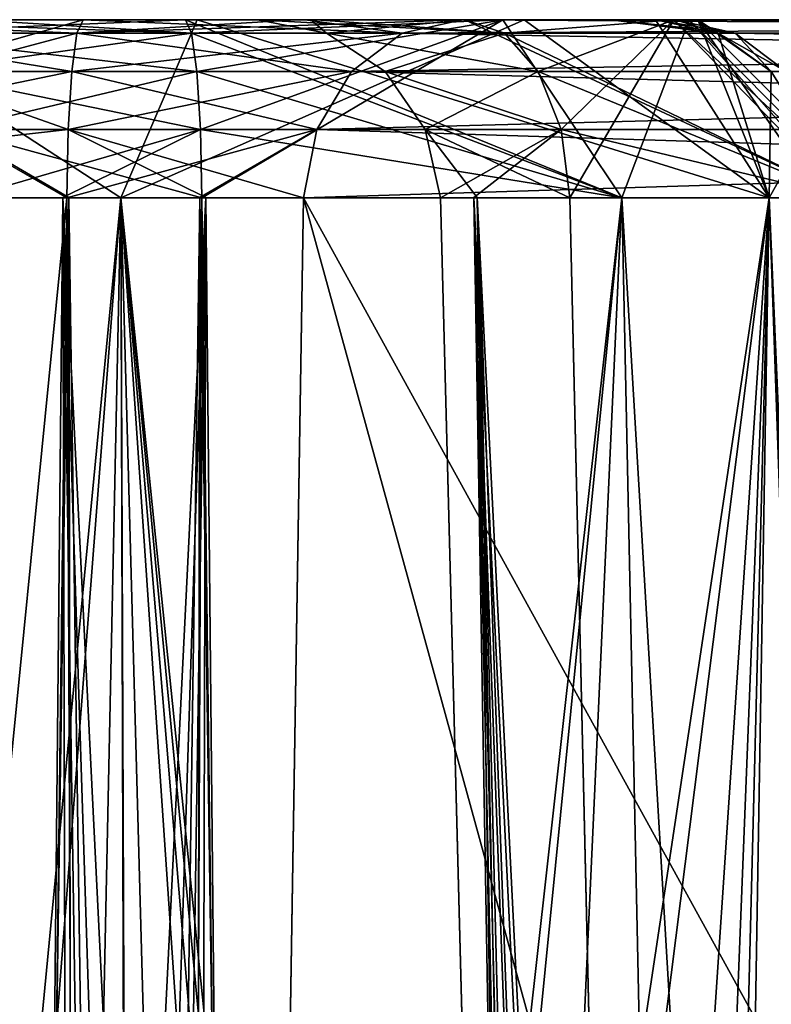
# Model space of a CAD drawing. Header units: inches. Extents: x -11.1 to 11.1, y -2.2 to 7.8.
# Tile 493 of 656: x -6.019 to -5.896, y 0.689 to 0.85. Entities that reach past the tile are written whole.
import ezdxf

# ---------------------------------------------------------------- set-up
doc = ezdxf.new("R2010")
doc.units = ezdxf.units.IN
doc.header["$LTSCALE"] = 93.866667
doc.header["$MEASUREMENT"] = 0
for name, color, linetype in [('2351', 7, 'CONTINUOUS'), ('2402', 7, 'CONTINUOUS'), ('2520', 7, 'CONTINUOUS'), ('2536', 7, 'CONTINUOUS'), ('2538', 7, 'CONTINUOUS'), ('2578', 7, 'CONTINUOUS'), ('3547', 7, 'CONTINUOUS'), ('4960', 7, 'CONTINUOUS'), ('4968', 7, 'CONTINUOUS'), ('4996', 7, 'CONTINUOUS'), ('5004', 7, 'CONTINUOUS'), ('5461', 7, 'CONTINUOUS'), ('5487', 7, 'CONTINUOUS'), ('5491', 7, 'CONTINUOUS'), ('5511', 7, 'CONTINUOUS'), ('5517', 7, 'CONTINUOUS'), ('5535', 7, 'CONTINUOUS'), ('5941', 7, 'CONTINUOUS'), ('5943', 7, 'CONTINUOUS'), ('5944', 7, 'CONTINUOUS'), ('5946', 7, 'CONTINUOUS'), ('5957', 7, 'CONTINUOUS'), ('5960', 7, 'CONTINUOUS'), ('6024', 7, 'CONTINUOUS'), ('6025', 7, 'CONTINUOUS'), ('6026', 7, 'CONTINUOUS'), ('6027', 7, 'CONTINUOUS'), ('6028', 7, 'CONTINUOUS'), ('6044', 7, 'CONTINUOUS'), ('6045', 7, 'CONTINUOUS'), ('6046', 7, 'CONTINUOUS'), ('6047', 7, 'CONTINUOUS'), ('6048', 7, 'CONTINUOUS')]:
    doc.layers.add(name, color=color, linetype=linetype)

msp = doc.modelspace()

# ---------------------------------------------------------------- linework, layer by layer
at = {"layer": '2351', "linetype": 'Continuous'}
for points in [[(-5.9916, 0.85, 1.0288), (-6.02022, 0.85, 0.79245), (-6.02804, 0.85, 1.04138), (-5.9916, 0.85, 1.0288)], [(-6.02647, 0.85, -1.03843), (-6.02022, 0.85, -0.79051), (-5.9916, 0.85, -1.02685), (-6.02647, 0.85, -1.03843)], [(-6.02022, 0.85, -0.79051), (-6.02022, 0.85, 0.79245), (-5.9916, 0.85, 1.0288), (-6.02022, 0.85, -0.79051)], [(-5.9916, 0.85, -1.02685), (-6.02022, 0.85, -0.79051), (-5.9916, 0.85, 1.0288), (-5.9916, 0.85, -1.02685)], [(-5.93959, 0.85, -1.00527), (-5.9916, 0.85, -1.02685), (-5.94581, 0.85, -0.85592), (-5.93959, 0.85, -1.00527)], [(-5.94581, 0.85, -0.85592), (-5.9916, 0.85, -1.02685), (-5.97107, 0.85, -0.82681), (-5.94581, 0.85, -0.85592)], [(-5.97107, 0.85, -0.82681), (-5.9916, 0.85, -1.02685), (-5.97978, 0.85, -0.79051), (-5.97107, 0.85, -0.82681)], [(-5.97978, 0.85, -0.79051), (-5.9916, 0.85, -1.02685), (-5.97978, 0.85, 0.79245), (-5.97978, 0.85, -0.79051)], [(-5.97978, 0.85, 0.79245), (-5.9916, 0.85, -1.02685), (-5.9916, 0.85, 1.0288), (-5.97978, 0.85, 0.79245)], [(-5.93959, 0.85, 1.00721), (-5.97978, 0.85, 0.79245), (-5.9916, 0.85, 1.0288), (-5.93959, 0.85, 1.00721)], [(-5.97019, 0.85, 0.83044), (-5.97978, 0.85, 0.79245), (-5.93959, 0.85, 1.00721), (-5.97019, 0.85, 0.83044)], [(-5.94581, 0.85, 0.85787), (-5.97019, 0.85, 0.83044), (-5.93959, 0.85, 1.00721), (-5.94581, 0.85, 0.85787)], [(-5.91155, 0.85, -0.90063), (-5.93959, 0.85, -1.00527), (-5.94581, 0.85, -0.85592), (-5.91155, 0.85, -0.90063)], [(-5.91155, 0.85, 0.90258), (-5.94581, 0.85, 0.85787), (-5.93959, 0.85, 1.00721), (-5.91155, 0.85, 0.90258)], [(-5.90903, 0.85, -0.95738), (-5.93959, 0.85, -1.00527), (-5.91155, 0.85, -0.90063), (-5.90903, 0.85, -0.95738)], [(-5.90903, 0.85, 0.95933), (-5.91155, 0.85, 0.90258), (-5.93959, 0.85, 1.00721), (-5.90903, 0.85, 0.95933)]]:
    msp.add_3dface(points, dxfattribs=at)
at = {"layer": '2402', "linetype": 'Continuous'}
for points in [[(-5.90759, 0.85, 2.68499), (-5.91453, 0.85, 2.62735), (-6.09187, 0.85, 2.64624), (-5.90759, 0.85, 2.68499)], [(-6.09187, 0.85, 2.64624), (-5.91453, 0.85, 2.62735), (-6.06179, 0.85, 2.59597), (-6.09187, 0.85, 2.64624)], [(-6.08626, 0.85, 2.70489), (-5.90759, 0.85, 2.68499), (-6.09187, 0.85, 2.64624), (-6.08626, 0.85, 2.70489)], [(-6.09187, 0.85, -2.64428), (-6.06179, 0.85, -2.59402), (-5.91453, 0.85, -2.6254), (-6.09187, 0.85, -2.64428)], [(-6.08626, 0.85, -2.70293), (-6.09187, 0.85, -2.64428), (-5.90759, 0.85, -2.68305), (-6.08626, 0.85, -2.70293)], [(-5.90759, 0.85, -2.68305), (-6.09187, 0.85, -2.64428), (-5.91453, 0.85, -2.6254), (-5.90759, 0.85, -2.68305)], [(-5.93608, 0.85, 2.73618), (-5.90759, 0.85, 2.68499), (-6.08626, 0.85, 2.70489), (-5.93608, 0.85, 2.73618)], [(-6.04708, 0.85, 2.74856), (-5.93608, 0.85, 2.73618), (-6.08626, 0.85, 2.70489), (-6.04708, 0.85, 2.74856)], [(-6.04709, 0.85, -2.7466), (-6.08626, 0.85, -2.70293), (-5.93608, 0.85, -2.73423), (-6.04709, 0.85, -2.7466)], [(-5.93608, 0.85, -2.73423), (-6.08626, 0.85, -2.70293), (-5.90759, 0.85, -2.68305), (-5.93608, 0.85, -2.73423)], [(-5.91453, 0.85, 2.62735), (-5.92193, 0.85, 2.59136), (-6.06179, 0.85, 2.59597), (-5.91453, 0.85, 2.62735)], [(-6.06179, 0.85, 2.59597), (-5.92193, 0.85, 2.59136), (-6.0084, 0.85, 2.57315), (-6.06179, 0.85, 2.59597)], [(-6.06179, 0.85, -2.59402), (-6.0084, 0.85, -2.5712), (-5.92185, 0.85, -2.58755), (-6.06179, 0.85, -2.59402)], [(-5.91453, 0.85, -2.6254), (-6.06179, 0.85, -2.59402), (-5.92185, 0.85, -2.58755), (-5.91453, 0.85, -2.6254)], [(-5.98968, 0.85, -2.7587), (-6.04709, 0.85, -2.7466), (-5.93608, 0.85, -2.73423), (-5.98968, 0.85, -2.7587)], [(-5.98967, 0.85, 2.76064), (-5.93608, 0.85, 2.73618), (-6.04708, 0.85, 2.74856), (-5.98967, 0.85, 2.76064)], [(-5.92193, 0.85, 2.59136), (-5.91124, 0.85, 2.55371), (-6.0084, 0.85, 2.57315), (-5.92193, 0.85, 2.59136)], [(-6.0084, 0.85, 2.57315), (-5.91124, 0.85, 2.55371), (-5.97196, 0.85, 2.56057), (-6.0084, 0.85, 2.57315)], [(-6.0084, 0.85, -2.5712), (-5.97353, 0.85, -2.55962), (-5.92185, 0.85, -2.58755), (-6.0084, 0.85, -2.5712)], [(-5.97353, 0.85, -2.55962), (-5.94626, 0.85, -2.53154), (-5.91124, 0.85, -2.55176), (-5.97353, 0.85, -2.55962)], [(-5.92185, 0.85, -2.58755), (-5.97353, 0.85, -2.55962), (-5.91124, 0.85, -2.55176), (-5.92185, 0.85, -2.58755)], [(-5.97196, 0.85, 2.56057), (-5.91124, 0.85, 2.55371), (-5.94626, 0.85, 2.53349), (-5.97196, 0.85, 2.56057)], [(-5.91124, 0.85, 2.55371), (-5.55374, 0.85, 1.93449), (-5.94626, 0.85, 2.53349), (-5.91124, 0.85, 2.55371)], [(-5.94626, 0.85, 2.53349), (-5.55374, 0.85, 1.93449), (-5.58876, 0.85, 1.91427), (-5.94626, 0.85, 2.53349)], [(-5.94626, 0.85, -2.53154), (-5.58876, 0.85, -1.91232), (-5.55374, 0.85, -1.93254), (-5.94626, 0.85, -2.53154)], [(-5.91124, 0.85, -2.55176), (-5.94626, 0.85, -2.53154), (-5.55374, 0.85, -1.93254), (-5.91124, 0.85, -2.55176)]]:
    msp.add_3dface(points, dxfattribs=at)
at = {"layer": '2520', "linetype": 'Continuous'}
for points in [[(-5.98114, 0.26581, -2.5029), (-5.64899, -0.355, -1.89508), (-5.97224, 0.82079, -2.51654), (-5.98114, 0.26581, -2.5029)], [(-5.63278, 0.20466, -1.89631), (-5.61473, 0.82079, -1.89732), (-5.97224, 0.82079, -2.51654), (-5.63278, 0.20466, -1.89631)], [(-5.64899, -0.355, -1.89508), (-5.63278, 0.20466, -1.89631), (-5.97224, 0.82079, -2.51654), (-5.64899, -0.355, -1.89508)]]:
    msp.add_3dface(points, dxfattribs=at)
at = {"layer": '2536', "linetype": 'Continuous'}
for points in [[(-6.01787, 0.20508, 1.09857), (-6.02776, 0.82079, 1.08346), (-6.38527, 0.82079, 1.70268), (-6.01787, 0.20508, 1.09857)], [(-6.00869, -0.355, 1.112), (-6.01787, 0.20508, 1.09857), (-6.38527, 0.82079, 1.70268), (-6.00869, -0.355, 1.112)], [(-6.3689, 0.26222, 1.70358), (-6.00869, -0.355, 1.112), (-6.38527, 0.82079, 1.70268), (-6.3689, 0.26222, 1.70358)]]:
    msp.add_3dface(points, dxfattribs=at)
at = {"layer": '2538', "linetype": 'Continuous'}
for points in [[(-5.99131, -0.355, 2.48995), (-5.98213, 0.20508, 2.50338), (-5.61473, 0.82079, 1.89927), (-5.99131, -0.355, 2.48995)], [(-5.63114, 0.2607, 1.89837), (-5.99131, -0.355, 2.48995), (-5.61473, 0.82079, 1.89927), (-5.63114, 0.2607, 1.89837)], [(-5.98213, 0.20508, 2.50338), (-5.97224, 0.82079, 2.51849), (-5.61473, 0.82079, 1.89927), (-5.98213, 0.20508, 2.50338)]]:
    msp.add_3dface(points, dxfattribs=at)
at = {"layer": '2578', "linetype": 'Continuous'}
for points in [[(-5.93382, 0.211, -0.78244), (-5.94979, 0.82079, -0.79051), (-5.94979, 0.82079, 0.79245), (-5.93382, 0.211, -0.78244)], [(-5.919, -0.355, -0.77533), (-5.93382, 0.211, -0.78244), (-5.94979, 0.82079, 0.79245), (-5.919, -0.355, -0.77533)], [(-5.93498, 0.25512, 0.78496), (-5.919, -0.355, -0.77533), (-5.94979, 0.82079, 0.79245), (-5.93498, 0.25512, 0.78496)]]:
    msp.add_3dface(points, dxfattribs=at)
at = {"layer": '3547', "linetype": 'Continuous'}
for points in [[(-5.97978, 0.85, -0.79051), (-5.97978, 0.85, 0.79245), (-5.96848, 0.84779, 0.79245), (-5.97978, 0.85, -0.79051)], [(-5.97978, 0.85, -0.79051), (-5.96848, 0.84779, 0.79245), (-5.96848, 0.84779, -0.79051), (-5.97978, 0.85, -0.79051)], [(-5.96848, 0.84779, 0.79245), (-5.95884, 0.84149, 0.79245), (-5.95885, 0.84149, -0.79051), (-5.96848, 0.84779, 0.79245)], [(-5.96848, 0.84779, -0.79051), (-5.96848, 0.84779, 0.79245), (-5.95885, 0.84149, -0.79051), (-5.96848, 0.84779, -0.79051)], [(-5.95885, 0.84149, -0.79051), (-5.95884, 0.84149, 0.79245), (-5.95229, 0.83202, -0.79051), (-5.95885, 0.84149, -0.79051)], [(-5.95884, 0.84149, 0.79245), (-5.95229, 0.83202, 0.79245), (-5.95229, 0.83202, -0.79051), (-5.95884, 0.84149, 0.79245)], [(-5.94979, 0.82079, 0.79245), (-5.94979, 0.82079, -0.79051), (-5.95229, 0.83202, -0.79051), (-5.94979, 0.82079, 0.79245)], [(-5.95229, 0.83202, 0.79245), (-5.94979, 0.82079, 0.79245), (-5.95229, 0.83202, -0.79051), (-5.95229, 0.83202, 0.79245)]]:
    msp.add_3dface(points, dxfattribs=at)
at = {"layer": '4960', "linetype": 'Continuous'}
for points in [[(-5.98204, 0.26581, -1.07058), (-5.98893, 0.82079, -1.05672), (-5.92007, 0.82079, -1.02807), (-5.98204, 0.26581, -1.07058)], [(-5.97384, -0.355, -1.08578), (-5.98204, 0.26581, -1.07058), (-5.92007, 0.82079, -1.02807), (-5.97384, -0.355, -1.08578)], [(-5.89532, -0.355, -1.04731), (-5.97384, -0.355, -1.08578), (-5.92007, 0.82079, -1.02807), (-5.89532, -0.355, -1.04731)], [(-5.92856, 0.82079, -0.83139), (-5.91437, 0.211, -0.82201), (-5.88324, 0.82079, -0.89063), (-5.92856, 0.82079, -0.83139)], [(-5.88002, 0.82079, -0.96515), (-5.89532, -0.355, -1.04731), (-5.92007, 0.82079, -1.02807), (-5.88002, 0.82079, -0.96515)], [(-5.91437, 0.211, -0.82201), (-5.90096, -0.355, -0.81377), (-5.88324, 0.82079, -0.89063), (-5.91437, 0.211, -0.82201)], [(-5.90096, -0.355, -0.81377), (-5.85219, -0.355, -0.88634), (-5.88324, 0.82079, -0.89063), (-5.90096, -0.355, -0.81377)]]:
    msp.add_3dface(points, dxfattribs=at)
at = {"layer": '4968', "linetype": 'Continuous'}
for points in [[(-6.01107, 0.82079, -2.54133), (-6.11074, 0.82079, -2.60879), (-6.01796, 0.26581, -2.52747), (-6.01107, 0.82079, -2.54133)], [(-6.01796, 0.26581, -2.52747), (-6.11074, 0.82079, -2.60879), (-6.02616, -0.355, -2.51227), (-6.01796, 0.26581, -2.52747)], [(-6.10644, 0.82079, -2.72907), (-6.00222, 0.82079, -2.78924), (-6.07446, 0.07079, -2.78813), (-6.10644, 0.82079, -2.72907)], [(-6.07446, 0.07079, -2.78813), (-6.00222, 0.82079, -2.78924), (-6.05701, 0.1151, -2.79586), (-6.07446, 0.07079, -2.78813)], [(-6.05701, 0.1151, -2.79586), (-6.00222, 0.82079, -2.78924), (-6.01682, 0.12921, -2.80637), (-6.05701, 0.1151, -2.79586)], [(-6.01682, 0.12921, -2.80637), (-6.00222, 0.82079, -2.78924), (-6.00008, 0.12921, -2.80737), (-6.01682, 0.12921, -2.80637)], [(-6.00222, 0.82079, -2.78924), (-5.89591, 0.82079, -2.73282), (-6.00008, 0.12921, -2.80737), (-6.00222, 0.82079, -2.78924)], [(-5.89591, 0.82079, -2.73282), (-5.98318, 0.12921, -2.80637), (-6.00008, 0.12921, -2.80737), (-5.89591, 0.82079, -2.73282)], [(-5.94299, 0.1151, -2.79586), (-5.98318, 0.12921, -2.80637), (-5.89591, 0.82079, -2.73282), (-5.94299, 0.1151, -2.79586)], [(-5.92554, 0.07079, -2.78813), (-5.94299, 0.1151, -2.79586), (-5.89591, 0.82079, -2.73282), (-5.92554, 0.07079, -2.78813)], [(-5.92061, -0.14329, -2.79168), (-5.92554, 0.07079, -2.78813), (-5.89591, 0.82079, -2.73282), (-5.92061, -0.14329, -2.79168)], [(-5.9157, -0.355, -2.79512), (-5.92061, -0.14329, -2.79168), (-5.89591, 0.82079, -2.73282), (-5.9157, -0.355, -2.79512)], [(-5.85292, -0.355, -2.71395), (-5.9157, -0.355, -2.79512), (-5.89591, 0.82079, -2.73282), (-5.85292, -0.355, -2.71395)], [(-5.88732, 0.82079, -2.61278), (-5.85292, -0.355, -2.71395), (-5.89591, 0.82079, -2.73282), (-5.88732, 0.82079, -2.61278)]]:
    msp.add_3dface(points, dxfattribs=at)
at = {"layer": '4996', "linetype": 'Continuous'}
for points in [[(-6.01874, 0.20508, 2.52792), (-6.12773, -0.355, 2.57919), (-6.01107, 0.82079, 2.54328), (-6.01874, 0.20508, 2.52792)], [(-6.01107, 0.82079, 2.54328), (-6.12773, -0.355, 2.57919), (-6.11074, 0.82079, 2.61074), (-6.01107, 0.82079, 2.54328)], [(-6.05701, 0.1151, 2.79781), (-6.01682, 0.12921, 2.80832), (-6.10644, 0.82079, 2.73102), (-6.05701, 0.1151, 2.79781)], [(-6.10644, 0.82079, 2.73102), (-6.01682, 0.12921, 2.80832), (-6.00222, 0.82079, 2.79119), (-6.10644, 0.82079, 2.73102)], [(-6.01682, 0.12921, 2.80832), (-5.99957, 0.12921, 2.80932), (-6.00222, 0.82079, 2.79119), (-6.01682, 0.12921, 2.80832)], [(-5.9339, 0.10281, 2.79382), (-5.92554, 0.07079, 2.79008), (-6.00222, 0.82079, 2.79119), (-5.9339, 0.10281, 2.79382)], [(-6.00222, 0.82079, 2.79119), (-5.92554, 0.07079, 2.79008), (-5.89591, 0.82079, 2.73477), (-6.00222, 0.82079, 2.79119)], [(-5.94298, 0.1151, 2.7978), (-5.9339, 0.10281, 2.79382), (-6.00222, 0.82079, 2.79119), (-5.94298, 0.1151, 2.7978)], [(-5.95474, 0.12367, 2.80208), (-5.94298, 0.1151, 2.7978), (-6.00222, 0.82079, 2.79119), (-5.95474, 0.12367, 2.80208)], [(-5.98318, 0.12921, 2.80832), (-5.95474, 0.12367, 2.80208), (-6.00222, 0.82079, 2.79119), (-5.98318, 0.12921, 2.80832)], [(-5.99957, 0.12921, 2.80932), (-5.98318, 0.12921, 2.80832), (-6.00222, 0.82079, 2.79119), (-5.99957, 0.12921, 2.80932)], [(-5.89591, 0.82079, 2.73477), (-5.92554, 0.07079, 2.79008), (-5.92061, -0.14337, 2.79363), (-5.89591, 0.82079, 2.73477)], [(-5.9157, -0.355, 2.79707), (-5.89591, 0.82079, 2.73477), (-5.92061, -0.14337, 2.79363), (-5.9157, -0.355, 2.79707)], [(-5.85292, -0.355, 2.7159), (-5.89591, 0.82079, 2.73477), (-5.9157, -0.355, 2.79707), (-5.85292, -0.355, 2.7159)], [(-5.88732, 0.82079, 2.61473), (-5.89591, 0.82079, 2.73477), (-5.87188, 0.26581, 2.61377), (-5.88732, 0.82079, 2.61473)], [(-5.87188, 0.26581, 2.61377), (-5.89591, 0.82079, 2.73477), (-5.85461, -0.355, 2.61327), (-5.87188, 0.26581, 2.61377)], [(-5.85461, -0.355, 2.61327), (-5.89591, 0.82079, 2.73477), (-5.85292, -0.355, 2.7159), (-5.85461, -0.355, 2.61327)]]:
    msp.add_3dface(points, dxfattribs=at)
at = {"layer": '5004', "linetype": 'Continuous'}
for points in [[(-5.98893, 0.82079, 1.05867), (-5.98126, 0.20508, 1.07403), (-5.92006, 0.82079, 1.03002), (-5.98893, 0.82079, 1.05867)], [(-5.98126, 0.20508, 1.07403), (-5.97384, -0.355, 1.08773), (-5.92006, 0.82079, 1.03002), (-5.98126, 0.20508, 1.07403)], [(-5.97384, -0.355, 1.08773), (-5.89532, -0.355, 1.04926), (-5.92006, 0.82079, 1.03002), (-5.97384, -0.355, 1.08773)], [(-5.91541, 0.25512, 0.82462), (-5.92856, 0.82079, 0.83334), (-5.88324, 0.82079, 0.89258), (-5.91541, 0.25512, 0.82462)], [(-5.89532, -0.355, 1.04926), (-5.85028, -0.355, 0.97507), (-5.92006, 0.82079, 1.03002), (-5.89532, -0.355, 1.04926)], [(-5.92006, 0.82079, 1.03002), (-5.85028, -0.355, 0.97507), (-5.88002, 0.82079, 0.9671), (-5.92006, 0.82079, 1.03002)], [(-5.90096, -0.355, 0.81572), (-5.91541, 0.25512, 0.82462), (-5.88324, 0.82079, 0.89258), (-5.90096, -0.355, 0.81572)], [(-5.85219, -0.355, 0.88829), (-5.90096, -0.355, 0.81572), (-5.88324, 0.82079, 0.89258), (-5.85219, -0.355, 0.88829)]]:
    msp.add_3dface(points, dxfattribs=at)
at = {"layer": '5461', "linetype": 'Continuous'}
for points in [[(-6.01107, 0.82079, -2.54133), (-6.01796, 0.26581, -2.52747), (-6.00603, -0.35523, -2.50402), (-6.01107, 0.82079, -2.54133)], [(-6.01107, 0.82079, -2.54133), (-6.00603, -0.35523, -2.50402), (-5.98928, 0.82088, -2.53409), (-6.01107, 0.82079, -2.54133)], [(-6.00603, -0.35523, -2.50402), (-5.99131, -0.355, -2.488), (-5.98928, 0.82088, -2.53409), (-6.00603, -0.35523, -2.50402)], [(-5.99131, -0.355, -2.488), (-5.98114, 0.26581, -2.5029), (-5.98928, 0.82088, -2.53409), (-5.99131, -0.355, -2.488)], [(-5.98114, 0.26581, -2.5029), (-5.97224, 0.82079, -2.51654), (-5.98928, 0.82088, -2.53409), (-5.98114, 0.26581, -2.5029)]]:
    msp.add_3dface(points, dxfattribs=at)
at = {"layer": '5487', "linetype": 'Continuous'}
for points in [[(-6.01886, 0.26581, -1.09515), (-6.02776, 0.82079, -1.08151), (-6.01072, 0.82088, -1.06396), (-6.01886, 0.26581, -1.09515)], [(-6.00869, -0.355, -1.11005), (-6.01886, 0.26581, -1.09515), (-6.01072, 0.82088, -1.06396), (-6.00869, -0.355, -1.11005)], [(-5.99397, -0.35523, -1.09403), (-6.00869, -0.355, -1.11005), (-6.01072, 0.82088, -1.06396), (-5.99397, -0.35523, -1.09403)], [(-5.98893, 0.82079, -1.05672), (-5.99397, -0.35523, -1.09403), (-6.01072, 0.82088, -1.06396), (-5.98893, 0.82079, -1.05672)], [(-5.98893, 0.82079, -1.05672), (-5.98204, 0.26581, -1.07058), (-5.99397, -0.35523, -1.09403), (-5.98893, 0.82079, -1.05672)]]:
    msp.add_3dface(points, dxfattribs=at)
at = {"layer": '5491', "linetype": 'Continuous'}
for points in [[(-5.94979, 0.82079, -0.79051), (-5.93382, 0.211, -0.78244), (-5.94435, 0.82088, -0.81319), (-5.94979, 0.82079, -0.79051)], [(-5.93382, 0.211, -0.78244), (-5.919, -0.355, -0.77533), (-5.94435, 0.82088, -0.81319), (-5.93382, 0.211, -0.78244)], [(-5.919, -0.355, -0.77533), (-5.91426, -0.35518, -0.79656), (-5.94435, 0.82088, -0.81319), (-5.919, -0.355, -0.77533)], [(-5.90096, -0.355, -0.81377), (-5.91437, 0.211, -0.82201), (-5.94435, 0.82088, -0.81319), (-5.90096, -0.355, -0.81377)], [(-5.91426, -0.35518, -0.79656), (-5.90096, -0.355, -0.81377), (-5.94435, 0.82088, -0.81319), (-5.91426, -0.35518, -0.79656)], [(-5.91437, 0.211, -0.82201), (-5.92856, 0.82079, -0.83139), (-5.94435, 0.82088, -0.81319), (-5.91437, 0.211, -0.82201)]]:
    msp.add_3dface(points, dxfattribs=at)
at = {"layer": '5511', "linetype": 'Continuous'}
for points in [[(-5.93498, 0.25512, 0.78496), (-5.94979, 0.82079, 0.79245), (-5.9438, 0.82088, 0.81619), (-5.93498, 0.25512, 0.78496)], [(-5.919, -0.355, 0.77727), (-5.93498, 0.25512, 0.78496), (-5.9438, 0.82088, 0.81619), (-5.919, -0.355, 0.77727)], [(-5.91426, -0.35523, 0.79851), (-5.919, -0.355, 0.77727), (-5.9438, 0.82088, 0.81619), (-5.91426, -0.35523, 0.79851)], [(-5.92856, 0.82079, 0.83334), (-5.91541, 0.25512, 0.82462), (-5.9438, 0.82088, 0.81619), (-5.92856, 0.82079, 0.83334)], [(-5.91541, 0.25512, 0.82462), (-5.90096, -0.355, 0.81572), (-5.9438, 0.82088, 0.81619), (-5.91541, 0.25512, 0.82462)], [(-5.90096, -0.355, 0.81572), (-5.91426, -0.35523, 0.79851), (-5.9438, 0.82088, 0.81619), (-5.90096, -0.355, 0.81572)]]:
    msp.add_3dface(points, dxfattribs=at)
at = {"layer": '5517', "linetype": 'Continuous'}
for points in [[(-6.02776, 0.82079, 1.08346), (-6.01787, 0.20508, 1.09857), (-6.01171, 0.82088, 1.06653), (-6.02776, 0.82079, 1.08346)], [(-6.01787, 0.20508, 1.09857), (-6.00869, -0.355, 1.112), (-6.01171, 0.82088, 1.06653), (-6.01787, 0.20508, 1.09857)], [(-6.00869, -0.355, 1.112), (-5.99397, -0.35518, 1.09598), (-6.01171, 0.82088, 1.06653), (-6.00869, -0.355, 1.112)], [(-5.97384, -0.355, 1.08773), (-5.98126, 0.20508, 1.07403), (-6.01171, 0.82088, 1.06653), (-5.97384, -0.355, 1.08773)], [(-5.99397, -0.35518, 1.09598), (-5.97384, -0.355, 1.08773), (-6.01171, 0.82088, 1.06653), (-5.99397, -0.35518, 1.09598)], [(-5.98126, 0.20508, 1.07403), (-5.98893, 0.82079, 1.05867), (-6.01171, 0.82088, 1.06653), (-5.98126, 0.20508, 1.07403)]]:
    msp.add_3dface(points, dxfattribs=at)
at = {"layer": '5535', "linetype": 'Continuous'}
for points in [[(-6.02616, -0.355, 2.51422), (-6.01874, 0.20508, 2.52792), (-5.98829, 0.82088, 2.53542), (-6.02616, -0.355, 2.51422)], [(-6.00603, -0.35518, 2.50597), (-6.02616, -0.355, 2.51422), (-5.98829, 0.82088, 2.53542), (-6.00603, -0.35518, 2.50597)], [(-6.01874, 0.20508, 2.52792), (-6.01107, 0.82079, 2.54328), (-5.98829, 0.82088, 2.53542), (-6.01874, 0.20508, 2.52792)], [(-5.99131, -0.355, 2.48995), (-6.00603, -0.35518, 2.50597), (-5.98829, 0.82088, 2.53542), (-5.99131, -0.355, 2.48995)], [(-5.98213, 0.20508, 2.50338), (-5.99131, -0.355, 2.48995), (-5.98829, 0.82088, 2.53542), (-5.98213, 0.20508, 2.50338)], [(-5.97224, 0.82079, 2.51849), (-5.98213, 0.20508, 2.50338), (-5.98829, 0.82088, 2.53542), (-5.97224, 0.82079, 2.51849)]]:
    msp.add_3dface(points, dxfattribs=at)
at = {"layer": '5941', "linetype": 'Continuous'}
for points in [[(-5.9916, 0.85, 1.0288), (-6.02804, 0.85, 1.04138), (-6.04395, 0.84779, 1.07411), (-5.9916, 0.85, 1.0288)], [(-5.9916, 0.85, 1.0288), (-6.04395, 0.84779, 1.07411), (-5.9906, 0.84779, 1.04005), (-5.9916, 0.85, 1.0288)], [(-6.04395, 0.84779, 1.07411), (-6.03561, 0.84149, 1.07893), (-5.9906, 0.84779, 1.04005), (-6.04395, 0.84779, 1.07411)], [(-5.9906, 0.84779, 1.04005), (-6.03561, 0.84149, 1.07893), (-5.98974, 0.84149, 1.04965), (-5.9906, 0.84779, 1.04005)], [(-6.03561, 0.84149, 1.07893), (-6.02993, 0.83202, 1.08221), (-5.98974, 0.84149, 1.04965), (-6.03561, 0.84149, 1.07893)], [(-5.98974, 0.84149, 1.04965), (-6.02993, 0.83202, 1.08221), (-5.98915, 0.83202, 1.05617), (-5.98974, 0.84149, 1.04965)], [(-6.02993, 0.83202, 1.08221), (-6.02776, 0.82079, 1.08346), (-5.98915, 0.83202, 1.05617), (-6.02993, 0.83202, 1.08221)], [(-6.02776, 0.82079, 1.08346), (-6.01171, 0.82088, 1.06653), (-5.98915, 0.83202, 1.05617), (-6.02776, 0.82079, 1.08346)], [(-6.01171, 0.82088, 1.06653), (-5.98893, 0.82079, 1.05867), (-5.98915, 0.83202, 1.05617), (-6.01171, 0.82088, 1.06653)]]:
    msp.add_3dface(points, dxfattribs=at)
at = {"layer": '5943', "linetype": 'Continuous'}
for points in [[(-5.97978, 0.85, 0.79245), (-5.97019, 0.85, 0.83044), (-5.93931, 0.84779, 0.84863), (-5.97978, 0.85, 0.79245)], [(-5.96848, 0.84779, 0.79245), (-5.97978, 0.85, 0.79245), (-5.93931, 0.84779, 0.84863), (-5.96848, 0.84779, 0.79245)], [(-5.97019, 0.85, 0.83044), (-5.94581, 0.85, 0.85787), (-5.93931, 0.84779, 0.84863), (-5.97019, 0.85, 0.83044)], [(-5.95884, 0.84149, 0.79245), (-5.96848, 0.84779, 0.79245), (-5.93376, 0.84149, 0.84075), (-5.95884, 0.84149, 0.79245)], [(-5.93376, 0.84149, 0.84075), (-5.96848, 0.84779, 0.79245), (-5.93931, 0.84779, 0.84863), (-5.93376, 0.84149, 0.84075)], [(-5.95229, 0.83202, 0.79245), (-5.95884, 0.84149, 0.79245), (-5.93, 0.83202, 0.83539), (-5.95229, 0.83202, 0.79245)], [(-5.93, 0.83202, 0.83539), (-5.95884, 0.84149, 0.79245), (-5.93376, 0.84149, 0.84075), (-5.93, 0.83202, 0.83539)], [(-5.9438, 0.82088, 0.81619), (-5.94979, 0.82079, 0.79245), (-5.95229, 0.83202, 0.79245), (-5.9438, 0.82088, 0.81619)], [(-5.92856, 0.82079, 0.83334), (-5.9438, 0.82088, 0.81619), (-5.95229, 0.83202, 0.79245), (-5.92856, 0.82079, 0.83334)], [(-5.92856, 0.82079, 0.83334), (-5.95229, 0.83202, 0.79245), (-5.93, 0.83202, 0.83539), (-5.92856, 0.82079, 0.83334)]]:
    msp.add_3dface(points, dxfattribs=at)
at = {"layer": '5944', "linetype": 'Continuous'}
for points in [[(-5.97107, 0.85, -0.82681), (-5.97978, 0.85, -0.79051), (-5.96848, 0.84779, -0.79051), (-5.97107, 0.85, -0.82681)], [(-5.94581, 0.85, -0.85592), (-5.97107, 0.85, -0.82681), (-5.96848, 0.84779, -0.79051), (-5.94581, 0.85, -0.85592)], [(-5.94581, 0.85, -0.85592), (-5.96848, 0.84779, -0.79051), (-5.93931, 0.84779, -0.84668), (-5.94581, 0.85, -0.85592)], [(-5.96848, 0.84779, -0.79051), (-5.95885, 0.84149, -0.79051), (-5.93931, 0.84779, -0.84668), (-5.96848, 0.84779, -0.79051)], [(-5.93931, 0.84779, -0.84668), (-5.95885, 0.84149, -0.79051), (-5.93376, 0.84149, -0.8388), (-5.93931, 0.84779, -0.84668)], [(-5.95885, 0.84149, -0.79051), (-5.95229, 0.83202, -0.79051), (-5.93376, 0.84149, -0.8388), (-5.95885, 0.84149, -0.79051)], [(-5.93376, 0.84149, -0.8388), (-5.95229, 0.83202, -0.79051), (-5.93, 0.83202, -0.83344), (-5.93376, 0.84149, -0.8388)], [(-5.95229, 0.83202, -0.79051), (-5.94979, 0.82079, -0.79051), (-5.93, 0.83202, -0.83344), (-5.95229, 0.83202, -0.79051)], [(-5.94979, 0.82079, -0.79051), (-5.94435, 0.82088, -0.81319), (-5.93, 0.83202, -0.83344), (-5.94979, 0.82079, -0.79051)], [(-5.94435, 0.82088, -0.81319), (-5.92856, 0.82079, -0.83139), (-5.93, 0.83202, -0.83344), (-5.94435, 0.82088, -0.81319)]]:
    msp.add_3dface(points, dxfattribs=at)
at = {"layer": '5946', "linetype": 'Continuous'}
for points in [[(-6.05374, 0.85, -1.06651), (-6.02647, 0.85, -1.03843), (-5.9906, 0.84779, -1.0381), (-6.05374, 0.85, -1.06651)], [(-6.04395, 0.84779, -1.07216), (-6.05374, 0.85, -1.06651), (-5.9906, 0.84779, -1.0381), (-6.04395, 0.84779, -1.07216)], [(-6.02647, 0.85, -1.03843), (-5.9916, 0.85, -1.02685), (-5.9906, 0.84779, -1.0381), (-6.02647, 0.85, -1.03843)], [(-6.03561, 0.84149, -1.07698), (-6.04395, 0.84779, -1.07216), (-5.98974, 0.84149, -1.0477), (-6.03561, 0.84149, -1.07698)], [(-5.98974, 0.84149, -1.0477), (-6.04395, 0.84779, -1.07216), (-5.9906, 0.84779, -1.0381), (-5.98974, 0.84149, -1.0477)], [(-6.02993, 0.83202, -1.08026), (-6.03561, 0.84149, -1.07698), (-5.98915, 0.83202, -1.05422), (-6.02993, 0.83202, -1.08026)], [(-5.98915, 0.83202, -1.05422), (-6.03561, 0.84149, -1.07698), (-5.98974, 0.84149, -1.0477), (-5.98915, 0.83202, -1.05422)], [(-6.01072, 0.82088, -1.06396), (-6.02776, 0.82079, -1.08151), (-6.02993, 0.83202, -1.08026), (-6.01072, 0.82088, -1.06396)], [(-5.98893, 0.82079, -1.05672), (-6.01072, 0.82088, -1.06396), (-6.02993, 0.83202, -1.08026), (-5.98893, 0.82079, -1.05672)], [(-5.98893, 0.82079, -1.05672), (-6.02993, 0.83202, -1.08026), (-5.98915, 0.83202, -1.05422), (-5.98893, 0.82079, -1.05672)]]:
    msp.add_3dface(points, dxfattribs=at)
at = {"layer": '5957', "linetype": 'Continuous'}
for points in [[(-5.93959, 0.85, 1.00721), (-5.9916, 0.85, 1.0288), (-5.92006, 0.82079, 1.03002), (-5.93959, 0.85, 1.00721)], [(-5.92006, 0.82079, 1.03002), (-5.9916, 0.85, 1.0288), (-5.9906, 0.84779, 1.04005), (-5.92006, 0.82079, 1.03002)], [(-5.94581, 0.85, 0.85787), (-5.91155, 0.85, 0.90258), (-5.93931, 0.84779, 0.84863), (-5.94581, 0.85, 0.85787)], [(-5.90903, 0.85, 0.95933), (-5.93959, 0.85, 1.00721), (-5.92006, 0.82079, 1.03002), (-5.90903, 0.85, 0.95933)], [(-5.91155, 0.85, 0.90258), (-5.93376, 0.84149, 0.84075), (-5.93931, 0.84779, 0.84863), (-5.91155, 0.85, 0.90258)], [(-5.91155, 0.85, 0.90258), (-5.93, 0.83202, 0.83539), (-5.93376, 0.84149, 0.84075), (-5.91155, 0.85, 0.90258)], [(-5.91155, 0.85, 0.90258), (-5.92856, 0.82079, 0.83334), (-5.93, 0.83202, 0.83539), (-5.91155, 0.85, 0.90258)], [(-5.92856, 0.82079, 0.83334), (-5.91155, 0.85, 0.90258), (-5.88324, 0.82079, 0.89258), (-5.92856, 0.82079, 0.83334)], [(-5.90903, 0.85, 0.95933), (-5.92006, 0.82079, 1.03002), (-5.88002, 0.82079, 0.9671), (-5.90903, 0.85, 0.95933)], [(-5.91155, 0.85, 0.90258), (-5.90903, 0.85, 0.95933), (-5.88324, 0.82079, 0.89258), (-5.91155, 0.85, 0.90258)], [(-5.90903, 0.85, 0.95933), (-5.88002, 0.82079, 0.9671), (-5.88324, 0.82079, 0.89258), (-5.90903, 0.85, 0.95933)], [(-5.92006, 0.82079, 1.03002), (-5.9906, 0.84779, 1.04005), (-5.98974, 0.84149, 1.04965), (-5.92006, 0.82079, 1.03002)], [(-5.92006, 0.82079, 1.03002), (-5.98974, 0.84149, 1.04965), (-5.98915, 0.83202, 1.05617), (-5.92006, 0.82079, 1.03002)], [(-5.98893, 0.82079, 1.05867), (-5.92006, 0.82079, 1.03002), (-5.98915, 0.83202, 1.05617), (-5.98893, 0.82079, 1.05867)]]:
    msp.add_3dface(points, dxfattribs=at)
at = {"layer": '5960', "linetype": 'Continuous'}
for points in [[(-5.9916, 0.85, -1.02685), (-5.93959, 0.85, -1.00527), (-5.9906, 0.84779, -1.0381), (-5.9916, 0.85, -1.02685)], [(-5.93959, 0.85, -1.00527), (-5.98974, 0.84149, -1.0477), (-5.9906, 0.84779, -1.0381), (-5.93959, 0.85, -1.00527)], [(-5.93959, 0.85, -1.00527), (-5.98915, 0.83202, -1.05422), (-5.98974, 0.84149, -1.0477), (-5.93959, 0.85, -1.00527)], [(-5.93959, 0.85, -1.00527), (-5.98893, 0.82079, -1.05672), (-5.98915, 0.83202, -1.05422), (-5.93959, 0.85, -1.00527)], [(-5.98893, 0.82079, -1.05672), (-5.93959, 0.85, -1.00527), (-5.92007, 0.82079, -1.02807), (-5.98893, 0.82079, -1.05672)], [(-5.91155, 0.85, -0.90063), (-5.94581, 0.85, -0.85592), (-5.88324, 0.82079, -0.89063), (-5.91155, 0.85, -0.90063)], [(-5.88324, 0.82079, -0.89063), (-5.94581, 0.85, -0.85592), (-5.93931, 0.84779, -0.84668), (-5.88324, 0.82079, -0.89063)], [(-5.93959, 0.85, -1.00527), (-5.90903, 0.85, -0.95738), (-5.92007, 0.82079, -1.02807), (-5.93959, 0.85, -1.00527)], [(-5.90903, 0.85, -0.95738), (-5.88002, 0.82079, -0.96515), (-5.92007, 0.82079, -1.02807), (-5.90903, 0.85, -0.95738)], [(-5.90903, 0.85, -0.95738), (-5.91155, 0.85, -0.90063), (-5.88002, 0.82079, -0.96515), (-5.90903, 0.85, -0.95738)], [(-5.91155, 0.85, -0.90063), (-5.88324, 0.82079, -0.89063), (-5.88002, 0.82079, -0.96515), (-5.91155, 0.85, -0.90063)], [(-5.88324, 0.82079, -0.89063), (-5.93931, 0.84779, -0.84668), (-5.93376, 0.84149, -0.8388), (-5.88324, 0.82079, -0.89063)], [(-5.88324, 0.82079, -0.89063), (-5.93376, 0.84149, -0.8388), (-5.93, 0.83202, -0.83344), (-5.88324, 0.82079, -0.89063)], [(-5.92856, 0.82079, -0.83139), (-5.88324, 0.82079, -0.89063), (-5.93, 0.83202, -0.83344), (-5.92856, 0.82079, -0.83139)]]:
    msp.add_3dface(points, dxfattribs=at)
at = {"layer": '6024', "linetype": 'Continuous'}
for points in [[(-5.91124, 0.85, -2.55176), (-5.55374, 0.85, -1.93254), (-5.54395, 0.84779, -1.93819), (-5.91124, 0.85, -2.55176)], [(-5.91124, 0.85, -2.55176), (-5.54395, 0.84779, -1.93819), (-5.90146, 0.84779, -2.55741), (-5.91124, 0.85, -2.55176)], [(-5.90146, 0.84779, -2.55741), (-5.54395, 0.84779, -1.93819), (-5.89311, 0.84149, -2.56222), (-5.90146, 0.84779, -2.55741)]]:
    msp.add_3dface(points, dxfattribs=at)
at = {"layer": '6025', "linetype": 'Continuous'}
for points in [[(-5.91453, 0.85, -2.6254), (-5.92185, 0.85, -2.58755), (-5.90146, 0.84779, -2.55741), (-5.91453, 0.85, -2.6254)], [(-5.92185, 0.85, -2.58755), (-5.91124, 0.85, -2.55176), (-5.90146, 0.84779, -2.55741), (-5.92185, 0.85, -2.58755)], [(-5.91453, 0.85, -2.6254), (-5.90146, 0.84779, -2.55741), (-5.90428, 0.84779, -2.62064), (-5.91453, 0.85, -2.6254)], [(-5.90146, 0.84779, -2.55741), (-5.89311, 0.84149, -2.56222), (-5.90428, 0.84779, -2.62064), (-5.90146, 0.84779, -2.55741)], [(-5.90428, 0.84779, -2.62064), (-5.89311, 0.84149, -2.56222), (-5.89554, 0.84149, -2.61659), (-5.90428, 0.84779, -2.62064)]]:
    msp.add_3dface(points, dxfattribs=at)
at = {"layer": '6026', "linetype": 'Continuous'}
for points in [[(-6.06179, 0.85, -2.59402), (-6.11074, 0.82079, -2.60879), (-6.01107, 0.82079, -2.54133), (-6.06179, 0.85, -2.59402)], [(-6.04709, 0.85, -2.7466), (-6.00222, 0.82079, -2.78924), (-6.10644, 0.82079, -2.72907), (-6.04709, 0.85, -2.7466)], [(-6.0084, 0.85, -2.5712), (-6.06179, 0.85, -2.59402), (-6.0094, 0.84779, -2.55995), (-6.0084, 0.85, -2.5712)], [(-6.06179, 0.85, -2.59402), (-6.01107, 0.82079, -2.54133), (-6.01085, 0.83202, -2.54383), (-6.06179, 0.85, -2.59402)], [(-6.0094, 0.84779, -2.55995), (-6.06179, 0.85, -2.59402), (-6.01026, 0.84149, -2.55036), (-6.0094, 0.84779, -2.55995)], [(-6.01026, 0.84149, -2.55036), (-6.06179, 0.85, -2.59402), (-6.01085, 0.83202, -2.54383), (-6.01026, 0.84149, -2.55036)], [(-6.04709, 0.85, -2.7466), (-5.98968, 0.85, -2.7587), (-6.00222, 0.82079, -2.78924), (-6.04709, 0.85, -2.7466)], [(-5.98968, 0.85, -2.7587), (-5.93608, 0.85, -2.73423), (-6.00222, 0.82079, -2.78924), (-5.98968, 0.85, -2.7587)], [(-5.93608, 0.85, -2.73423), (-5.89591, 0.82079, -2.73282), (-6.00222, 0.82079, -2.78924), (-5.93608, 0.85, -2.73423)], [(-5.93608, 0.85, -2.73423), (-5.90759, 0.85, -2.68305), (-5.89591, 0.82079, -2.73282), (-5.93608, 0.85, -2.73423)], [(-5.90759, 0.85, -2.68305), (-5.91453, 0.85, -2.6254), (-5.89591, 0.82079, -2.73282), (-5.90759, 0.85, -2.68305)], [(-5.89591, 0.82079, -2.73282), (-5.91453, 0.85, -2.6254), (-5.90428, 0.84779, -2.62064), (-5.89591, 0.82079, -2.73282)], [(-5.89591, 0.82079, -2.73282), (-5.90428, 0.84779, -2.62064), (-5.89554, 0.84149, -2.61659), (-5.89591, 0.82079, -2.73282)], [(-5.89591, 0.82079, -2.73282), (-5.89554, 0.84149, -2.61659), (-5.8896, 0.83202, -2.61383), (-5.89591, 0.82079, -2.73282)], [(-5.88732, 0.82079, -2.61278), (-5.89591, 0.82079, -2.73282), (-5.8896, 0.83202, -2.61383), (-5.88732, 0.82079, -2.61278)]]:
    msp.add_3dface(points, dxfattribs=at)
at = {"layer": '6027', "linetype": 'Continuous'}
for points in [[(-5.94626, 0.85, -2.53154), (-5.97353, 0.85, -2.55962), (-6.0094, 0.84779, -2.55995), (-5.94626, 0.85, -2.53154)], [(-5.94626, 0.85, -2.53154), (-6.0094, 0.84779, -2.55995), (-5.95605, 0.84779, -2.52589), (-5.94626, 0.85, -2.53154)], [(-5.97353, 0.85, -2.55962), (-6.0084, 0.85, -2.5712), (-6.0094, 0.84779, -2.55995), (-5.97353, 0.85, -2.55962)], [(-6.0094, 0.84779, -2.55995), (-6.01026, 0.84149, -2.55036), (-5.95605, 0.84779, -2.52589), (-6.0094, 0.84779, -2.55995)], [(-5.95605, 0.84779, -2.52589), (-6.01026, 0.84149, -2.55036), (-5.96439, 0.84149, -2.52107), (-5.95605, 0.84779, -2.52589)], [(-6.01026, 0.84149, -2.55036), (-6.01085, 0.83202, -2.54383), (-5.96439, 0.84149, -2.52107), (-6.01026, 0.84149, -2.55036)], [(-5.96439, 0.84149, -2.52107), (-6.01085, 0.83202, -2.54383), (-5.97007, 0.83202, -2.51779), (-5.96439, 0.84149, -2.52107)], [(-6.01107, 0.82079, -2.54133), (-5.98928, 0.82088, -2.53409), (-5.97007, 0.83202, -2.51779), (-6.01107, 0.82079, -2.54133)], [(-6.01085, 0.83202, -2.54383), (-6.01107, 0.82079, -2.54133), (-5.97007, 0.83202, -2.51779), (-6.01085, 0.83202, -2.54383)], [(-5.98928, 0.82088, -2.53409), (-5.97224, 0.82079, -2.51654), (-5.97007, 0.83202, -2.51779), (-5.98928, 0.82088, -2.53409)]]:
    msp.add_3dface(points, dxfattribs=at)
at = {"layer": '6028', "linetype": 'Continuous'}
for points in [[(-5.58876, 0.85, -1.91232), (-5.94626, 0.85, -2.53154), (-5.95605, 0.84779, -2.52589), (-5.58876, 0.85, -1.91232)], [(-5.58876, 0.85, -1.91232), (-5.95605, 0.84779, -2.52589), (-5.59854, 0.84779, -1.90667), (-5.58876, 0.85, -1.91232)], [(-5.95605, 0.84779, -2.52589), (-5.96439, 0.84149, -2.52107), (-5.60689, 0.84149, -1.90185), (-5.95605, 0.84779, -2.52589)], [(-5.59854, 0.84779, -1.90667), (-5.95605, 0.84779, -2.52589), (-5.60689, 0.84149, -1.90185), (-5.59854, 0.84779, -1.90667)], [(-5.96439, 0.84149, -2.52107), (-5.97007, 0.83202, -2.51779), (-5.61256, 0.83202, -1.89858), (-5.96439, 0.84149, -2.52107)], [(-5.60689, 0.84149, -1.90185), (-5.96439, 0.84149, -2.52107), (-5.61256, 0.83202, -1.89858), (-5.60689, 0.84149, -1.90185)], [(-5.97224, 0.82079, -2.51654), (-5.61473, 0.82079, -1.89732), (-5.61256, 0.83202, -1.89858), (-5.97224, 0.82079, -2.51654)], [(-5.97007, 0.83202, -2.51779), (-5.97224, 0.82079, -2.51654), (-5.61256, 0.83202, -1.89858), (-5.97007, 0.83202, -2.51779)]]:
    msp.add_3dface(points, dxfattribs=at)
at = {"layer": '6044', "linetype": 'Continuous'}
for points in [[(-5.94626, 0.85, 2.53349), (-5.59854, 0.84779, 1.90862), (-5.95605, 0.84779, 2.52784), (-5.94626, 0.85, 2.53349)], [(-5.94626, 0.85, 2.53349), (-5.58876, 0.85, 1.91427), (-5.59854, 0.84779, 1.90862), (-5.94626, 0.85, 2.53349)], [(-5.59854, 0.84779, 1.90862), (-5.60689, 0.84149, 1.9038), (-5.96439, 0.84149, 2.52302), (-5.59854, 0.84779, 1.90862)], [(-5.95605, 0.84779, 2.52784), (-5.59854, 0.84779, 1.90862), (-5.96439, 0.84149, 2.52302), (-5.95605, 0.84779, 2.52784)], [(-5.60689, 0.84149, 1.9038), (-5.61256, 0.83202, 1.90052), (-5.97007, 0.83202, 2.51974), (-5.60689, 0.84149, 1.9038)], [(-5.96439, 0.84149, 2.52302), (-5.60689, 0.84149, 1.9038), (-5.97007, 0.83202, 2.51974), (-5.96439, 0.84149, 2.52302)], [(-5.61473, 0.82079, 1.89927), (-5.97224, 0.82079, 2.51849), (-5.97007, 0.83202, 2.51974), (-5.61473, 0.82079, 1.89927)], [(-5.61256, 0.83202, 1.90052), (-5.61473, 0.82079, 1.89927), (-5.97007, 0.83202, 2.51974), (-5.61256, 0.83202, 1.90052)]]:
    msp.add_3dface(points, dxfattribs=at)
at = {"layer": '6045', "linetype": 'Continuous'}
for points in [[(-6.0084, 0.85, 2.57315), (-5.95605, 0.84779, 2.52784), (-6.0094, 0.84779, 2.5619), (-6.0084, 0.85, 2.57315)], [(-6.0084, 0.85, 2.57315), (-5.97196, 0.85, 2.56057), (-5.95605, 0.84779, 2.52784), (-6.0084, 0.85, 2.57315)], [(-5.97196, 0.85, 2.56057), (-5.94626, 0.85, 2.53349), (-5.95605, 0.84779, 2.52784), (-5.97196, 0.85, 2.56057)], [(-6.0094, 0.84779, 2.5619), (-5.96439, 0.84149, 2.52302), (-6.01026, 0.84149, 2.5523), (-6.0094, 0.84779, 2.5619)], [(-5.95605, 0.84779, 2.52784), (-5.96439, 0.84149, 2.52302), (-6.0094, 0.84779, 2.5619), (-5.95605, 0.84779, 2.52784)], [(-6.01026, 0.84149, 2.5523), (-5.97007, 0.83202, 2.51974), (-6.01085, 0.83202, 2.54578), (-6.01026, 0.84149, 2.5523)], [(-5.96439, 0.84149, 2.52302), (-5.97007, 0.83202, 2.51974), (-6.01026, 0.84149, 2.5523), (-5.96439, 0.84149, 2.52302)], [(-5.98829, 0.82088, 2.53542), (-6.01107, 0.82079, 2.54328), (-6.01085, 0.83202, 2.54578), (-5.98829, 0.82088, 2.53542)], [(-5.97224, 0.82079, 2.51849), (-5.98829, 0.82088, 2.53542), (-6.01085, 0.83202, 2.54578), (-5.97224, 0.82079, 2.51849)], [(-5.97007, 0.83202, 2.51974), (-5.97224, 0.82079, 2.51849), (-6.01085, 0.83202, 2.54578), (-5.97007, 0.83202, 2.51974)]]:
    msp.add_3dface(points, dxfattribs=at)
at = {"layer": '6046', "linetype": 'Continuous'}
for points in [[(-6.06179, 0.85, 2.59597), (-6.0084, 0.85, 2.57315), (-6.11074, 0.82079, 2.61074), (-6.06179, 0.85, 2.59597)], [(-6.11074, 0.82079, 2.61074), (-6.0084, 0.85, 2.57315), (-6.0094, 0.84779, 2.5619), (-6.11074, 0.82079, 2.61074)], [(-6.04708, 0.85, 2.74856), (-6.10644, 0.82079, 2.73102), (-6.00222, 0.82079, 2.79119), (-6.04708, 0.85, 2.74856)], [(-5.98967, 0.85, 2.76064), (-6.04708, 0.85, 2.74856), (-6.00222, 0.82079, 2.79119), (-5.98967, 0.85, 2.76064)], [(-5.98967, 0.85, 2.76064), (-6.00222, 0.82079, 2.79119), (-5.89591, 0.82079, 2.73477), (-5.98967, 0.85, 2.76064)], [(-5.93608, 0.85, 2.73618), (-5.98967, 0.85, 2.76064), (-5.89591, 0.82079, 2.73477), (-5.93608, 0.85, 2.73618)], [(-5.90759, 0.85, 2.68499), (-5.93608, 0.85, 2.73618), (-5.89591, 0.82079, 2.73477), (-5.90759, 0.85, 2.68499)], [(-5.91453, 0.85, 2.62735), (-5.90759, 0.85, 2.68499), (-5.90428, 0.84779, 2.62259), (-5.91453, 0.85, 2.62735)], [(-5.90759, 0.85, 2.68499), (-5.89591, 0.82079, 2.73477), (-5.88732, 0.82079, 2.61473), (-5.90759, 0.85, 2.68499)], [(-5.90759, 0.85, 2.68499), (-5.88732, 0.82079, 2.61473), (-5.8896, 0.83202, 2.61578), (-5.90759, 0.85, 2.68499)], [(-5.90428, 0.84779, 2.62259), (-5.90759, 0.85, 2.68499), (-5.89554, 0.84149, 2.61854), (-5.90428, 0.84779, 2.62259)], [(-5.89554, 0.84149, 2.61854), (-5.90759, 0.85, 2.68499), (-5.8896, 0.83202, 2.61578), (-5.89554, 0.84149, 2.61854)], [(-6.11074, 0.82079, 2.61074), (-6.0094, 0.84779, 2.5619), (-6.01026, 0.84149, 2.5523), (-6.11074, 0.82079, 2.61074)], [(-6.11074, 0.82079, 2.61074), (-6.01026, 0.84149, 2.5523), (-6.01085, 0.83202, 2.54578), (-6.11074, 0.82079, 2.61074)], [(-6.01107, 0.82079, 2.54328), (-6.11074, 0.82079, 2.61074), (-6.01085, 0.83202, 2.54578), (-6.01107, 0.82079, 2.54328)]]:
    msp.add_3dface(points, dxfattribs=at)
at = {"layer": '6047', "linetype": 'Continuous'}
for points in [[(-5.91124, 0.85, 2.55371), (-5.92193, 0.85, 2.59136), (-5.90428, 0.84779, 2.62259), (-5.91124, 0.85, 2.55371)], [(-5.92193, 0.85, 2.59136), (-5.91453, 0.85, 2.62735), (-5.90428, 0.84779, 2.62259), (-5.92193, 0.85, 2.59136)], [(-5.91124, 0.85, 2.55371), (-5.90428, 0.84779, 2.62259), (-5.90146, 0.84779, 2.55936), (-5.91124, 0.85, 2.55371)], [(-5.90428, 0.84779, 2.62259), (-5.89554, 0.84149, 2.61854), (-5.90146, 0.84779, 2.55936), (-5.90428, 0.84779, 2.62259)], [(-5.90146, 0.84779, 2.55936), (-5.89554, 0.84149, 2.61854), (-5.89311, 0.84149, 2.56417), (-5.90146, 0.84779, 2.55936)], [(-5.89554, 0.84149, 2.61854), (-5.8896, 0.83202, 2.61578), (-5.89311, 0.84149, 2.56417), (-5.89554, 0.84149, 2.61854)]]:
    msp.add_3dface(points, dxfattribs=at)
at = {"layer": '6048', "linetype": 'Continuous'}
for points in [[(-5.55374, 0.85, 1.93449), (-5.91124, 0.85, 2.55371), (-5.90146, 0.84779, 2.55936), (-5.55374, 0.85, 1.93449)], [(-5.55374, 0.85, 1.93449), (-5.90146, 0.84779, 2.55936), (-5.54395, 0.84779, 1.94014), (-5.55374, 0.85, 1.93449)], [(-5.90146, 0.84779, 2.55936), (-5.89311, 0.84149, 2.56417), (-5.53561, 0.84149, 1.94496), (-5.90146, 0.84779, 2.55936)], [(-5.54395, 0.84779, 1.94014), (-5.90146, 0.84779, 2.55936), (-5.53561, 0.84149, 1.94496), (-5.54395, 0.84779, 1.94014)]]:
    msp.add_3dface(points, dxfattribs=at)

doc.saveas('drawing.dxf')
